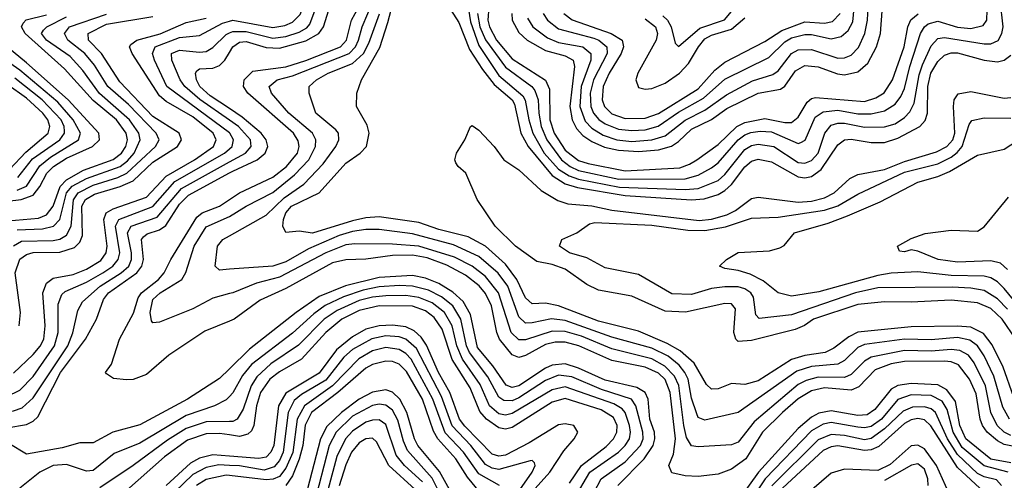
# Model space of a CAD drawing. Header units: inches. Extents: x 990535 to 1117859, y 769386 to 892122.
# Tile 853 of 1056: x 1049369 to 1052330, y 880926 to 882311. Entities that reach past the tile are written whole.
import ezdxf

# ---------------------------------------------------------------- set-up
doc = ezdxf.new("R2010")
doc.units = ezdxf.units.IN
doc.header["$MEASUREMENT"] = 0
doc.layers.add('B0848', color=7, linetype='Continuous')
doc.layers.add('B0858', color=7, linetype='Continuous')

msp = doc.modelspace()

# ---------------------------------------------------------------- linework, layer by layer
at = {"layer": 'B0848', "color": 5}
for points, elevation in [([(1049333.6, 881706.4), (1049425.4, 881714.6), (1049450, 881724.3), (1049469.7, 881750.3), (1049490.8, 881809.2), (1049509.4, 881830), (1049561.2, 881858.8), (1049650, 881890.6), (1049675.2, 881910), (1049688.5, 881930), (1049693.4, 881950), (1049689.6, 881970), (1049660, 882010), (1049590, 882068.6), (1049503.8, 882163.8), (1049386, 882270), (1049374.8, 882290), (1049379.2, 882300.8), (1049388.9, 882311.1), (1049450, 882326.4)], 3380), ([(1049350, 881630.8), (1049374.6, 881645.4), (1049470, 881647.4), (1049490, 881651.5), (1049510, 881663.1), (1049524, 881690), (1049530.6, 881769.4), (1049545.2, 881790), (1049590, 881813.4), (1049663.8, 881836.2), (1049690.9, 881849.1), (1049777.1, 881930), (1049788.6, 881950), (1049779.9, 881970), (1049696.2, 882056.2), (1049634, 882110), (1049594.2, 882174.2), (1049565.5, 882210), (1049514.2, 882250), (1049503.9, 882270), (1049519.3, 882290), (1049630, 882327.9)], 3340), ([(1049350, 881247.7), (1049410, 881303.9), (1049431, 881329), (1049441.7, 881350), (1049446.2, 881390), (1049438.8, 881490), (1049450, 881519.1), (1049470, 881533.5), (1049530, 881544.8), (1049570, 881560.6), (1049612.7, 881587.3), (1049629.5, 881610), (1049632.3, 881630), (1049622.2, 881710), (1049629.5, 881730.5), (1049650, 881742.3), (1049750, 881777.1), (1049810, 881840.8), (1049895.2, 881890), (1049951.9, 881930), (1049959.9, 881950), (1049950.7, 881970), (1049890, 882019.1), (1049810, 882065.3), (1049790, 882082.2), (1049707.1, 882210), (1049699.4, 882230), (1049703.4, 882236.6), (1049721.9, 882250), (1049791.6, 882268.4), (1049870, 882303.1), (1049930, 882316.4)], 3280), ([(1049367.6, 881390), (1049371.5, 881430), (1049355.6, 881550), (1049370, 881591), (1049390, 881605.4), (1049409.3, 881610.7), (1049490, 881612.3), (1049533.7, 881626.3), (1049550, 881642.2), (1049558.1, 881661.9), (1049556.2, 881750), (1049566.7, 881770), (1049593.9, 881786.1), (1049670.8, 881809.2), (1049710, 881826.2), (1049770, 881882.4), (1049844, 881930), (1049855.7, 881950), (1049849, 881970), (1049770, 882020.3), (1049670, 882124.6), (1049615.5, 882210), (1049575.6, 882250), (1049575.4, 882270), (1049630, 882297.8), (1049770, 882320.7)], 3320), ([(1049361.2, 881678.8), (1049438.2, 881681.8), (1049470.3, 881690), (1049489.7, 881710.3), (1049510, 881790), (1049527.2, 881810), (1049570, 881833.5), (1049671, 881870), (1049693.3, 881886.7), (1049713.4, 881910), (1049731.6, 881950), (1049727.8, 881970), (1049699.4, 882010), (1049609.6, 882089.6), (1049558.7, 882158.7), (1049520.5, 882200.5), (1049449.4, 882250), (1049434.9, 882270), (1049440.5, 882279.5), (1049450.4, 882290), (1049510, 882319.6)], 3360), ([(1050000, 881970.7), (1049811.5, 882110), (1049774.2, 882190), (1049768.7, 882210), (1049776.8, 882230), (1049850, 882257.9), (1049910, 882264.1), (1049979.1, 882300.9), (1050000, 882306.8)], 3260), ([(1049298.4, 881761.6), (1049373.8, 881770), (1049410, 881783.4), (1049430, 881809.1), (1049450.8, 881849.2), (1049470.7, 881869.3), (1049510, 881894.5), (1049587.6, 881930), (1049609.3, 881950), (1049607.4, 881970), (1049515.4, 882070), (1049390, 882181.7), (1049297, 882257)], 3420), ([(1050000, 882009.1), (1049911.2, 882071.2), (1049865.4, 882110), (1049851.6, 882130), (1049826.2, 882190), (1049825.9, 882210), (1049850, 882220), (1049910, 882213.3), (1049930, 882215.4), (1049950, 882227.7), (1049990, 882267), (1050000, 882271.5)], 3240), ([(1049361.3, 881798.7), (1049389.6, 881810.4), (1049430, 881871.8), (1049461.9, 881898.1), (1049545.5, 881950), (1049552.3, 881970), (1049530.3, 882010), (1049483.4, 882063.4), (1049370, 882159.9), (1049281.1, 882221.1)], 3440), ([(1050000, 882043.9), (1049942.1, 882082.1), (1049910.4, 882110), (1049900.5, 882130), (1049898.2, 882150), (1049902.2, 882157.8), (1049910, 882163.9), (1049950, 882165.9), (1049970, 882173.1), (1049986.2, 882190), (1050000, 882212.7)], 3220), ([(1049363.7, 881836.3), (1049407.7, 881892.3), (1049489.4, 881950), (1049504.1, 881970), (1049504, 881976), (1049503.2, 881990), (1049493.5, 882010), (1049437.2, 882070), (1049355, 882135)], 3460), ([(1049338.9, 881861.1), (1049387.3, 881912.7), (1049454.6, 881970), (1049460.2, 881990), (1049453.5, 882010), (1049438.8, 882030), (1049390, 882075.4), (1049330, 882117.1)], 3480), ([(1049330, 881177.9), (1049370, 881196.3), (1049410, 881237.9), (1049473.6, 881330), (1049484.9, 881370), (1049484.8, 881455.2), (1049495.6, 881484.4), (1049506, 881494), (1049570, 881521.3), (1049619.5, 881550), (1049649.7, 881570), (1049665.6, 881590), (1049670, 881610), (1049657.7, 881690), (1049667.2, 881710), (1049770, 881749.4), (1049835.9, 881824.1), (1049984.6, 881910), (1050000, 881922.9)], 3260), ([(1049071.4, 880910), (1049132.1, 880967.9), (1049180.6, 881030), (1049185, 881050), (1049156.2, 881076.2), (1049148.8, 881088.8), (1049159.8, 881110), (1049350, 881134.4), (1049376.3, 881143.7), (1049410, 881173.9), (1049513.6, 881330), (1049529, 881369), (1049544, 881436), (1049557.6, 881462.4), (1049610.9, 881510), (1049674.7, 881550), (1049697, 881570), (1049705.4, 881590), (1049705.4, 881610), (1049693.8, 881670), (1049704.8, 881690), (1049782.7, 881717.3), (1049856.1, 881803.9), (1050000, 881883.4)], 3240), ([(1049330, 881083.3), (1049390, 881093), (1049410, 881103.2), (1049423.5, 881116.5), (1049492.1, 881250), (1049567.3, 881350), (1049600.1, 881410), (1049621.6, 881470), (1049636.2, 881490), (1049721.4, 881550), (1049736.3, 881570), (1049741, 881590), (1049735.9, 881650), (1049741.7, 881658.3), (1049752.8, 881667.2), (1049790, 881679), (1049808.2, 881691.8), (1049850, 881756.7), (1049876.5, 881783.5), (1050000, 881850.3)], 3220), ([(1050000, 881404), (1049926.2, 881373.8), (1049817.5, 881302.5), (1049750, 881244.2), (1049710, 881229.2), (1049690, 881227.7), (1049651.6, 881231.6), (1049630, 881245.7), (1049627.1, 881250), (1049644.8, 881275.2), (1049668.8, 881350), (1049711.5, 881428.5), (1049725.7, 881474.3), (1049735.7, 881490), (1049786.2, 881530), (1049803.8, 881550), (1049823.7, 881590), (1049902.3, 881717.7), (1049917.8, 881730), (1049970, 881750.3), (1050000, 881770)], 3180), ([(1050000, 881487.2), (1049950, 881473.7), (1049890, 881441.2), (1049790, 881401), (1049770, 881399.8), (1049765.7, 881405.7), (1049761.2, 881430), (1049769.9, 881470), (1049791.9, 881490), (1049856.6, 881530), (1049869.2, 881550.8), (1049894, 881630), (1049930, 881688.2), (1050000, 881719.5)], 3160), ([(1050000, 881560.4), (1049970, 881558.2), (1049956.5, 881570), (1049964.5, 881630), (1049980.3, 881650), (1050000, 881661.1)], 3140), ([(1050000, 881261.2), (1049970, 881231.8), (1049874, 881170), (1049730, 881092.3), (1049649.6, 881070.4), (1049590, 881038.8), (1049550, 881038.3), (1049496.4, 881023.6), (1049390, 881004.3), (1049336.8, 881036.8)], 3220), ([(1050000, 881178.2), (1049990, 881167.9), (1049955.4, 881150), (1049870, 881120.6), (1049730, 881037.8), (1049653.4, 881006.6), (1049590, 880955), (1049570, 880953.5), (1049510, 880972.8), (1049470, 880970.5), (1049430, 880949.6), (1049370, 880902.1)], 3240), ([(1050000, 881102.7), (1049930, 881101.4), (1049870, 881081), (1049813.4, 881046.6), (1049710, 880969.9), (1049610, 880903.1)], 3260), ([(1050000, 881061.9), (1049970, 881066.3), (1049930, 881065.4), (1049874.1, 881045.9), (1049804.2, 880995.8), (1049690, 880895.4)], 3280), ([(1050000, 880998.4), (1049950, 881002.4), (1049910, 880992.3), (1049883.1, 880976.9), (1049809.7, 880910.3)], 3320), ([(1050000, 880970.6), (1049968.2, 880971.8), (1049930, 880964.6), (1049890, 880943), (1049834.8, 880890)], 3340), ([(1050000, 880940), (1049990, 880941.2), (1049930, 880928.2), (1049900.6, 880910)], 3360)]:
    msp.add_lwpolyline(points, dxfattribs=dict(at, elevation=elevation))
at = {"layer": 'B0858', "color": 5}
for points, elevation in [([(1050000, 882212.7), (1050010.3, 882229.7), (1050030, 882243.9), (1050050, 882245.9), (1050110, 882227.5), (1050150, 882225.7), (1050230, 882247.9), (1050268.8, 882270), (1050282.9, 882290), (1050299.2, 882340.8), (1050335.4, 882390), (1050360.6, 882470), (1050365.3, 882510), (1050355.7, 882550), (1050281.5, 882670), (1050255.2, 882695.2), (1050202.1, 882730), (1050127.5, 882847.5), (1050035.1, 882930), (1050000, 882972.6)], 3220), ([(1050000, 882271.5), (1050010, 882276.1), (1050050, 882275.9), (1050130, 882256), (1050170, 882260.9), (1050210, 882273.4), (1050232.7, 882287.3), (1050241.7, 882298.3), (1050263.4, 882356.6), (1050307.9, 882412.1), (1050331.3, 882490), (1050330, 882530), (1050322, 882550), (1050271.9, 882631.9), (1050243.9, 882663.9), (1050190, 882699.7), (1050159.1, 882730), (1050122.2, 882802.2), (1050095.2, 882835.2), (1050030, 882890.2), (1050000, 882922.3)], 3240), ([(1050000, 882306.8), (1050010, 882309.7), (1050130, 882287.5), (1050166.4, 882293.6), (1050190, 882303.7), (1050212.6, 882327.4), (1050235.9, 882384.1), (1050281.4, 882438.6), (1050294.1, 882470), (1050299.4, 882510), (1050287.3, 882550), (1050242.8, 882622.8), (1050223.1, 882643.1), (1050170, 882680.3), (1050137.1, 882710), (1050100.8, 882780.8), (1050073.6, 882813.6), (1050027.1, 882850), (1050000, 882878.9)], 3260), ([(1052357.6, 881177.6), (1052326.4, 881266.4), (1052293.4, 881333.4), (1052267.2, 881367.2), (1052230, 881385.9), (1052190, 881389.4), (1052050, 881387.2), (1051890, 881371), (1051862.3, 881357.7), (1051817.1, 881322.9), (1051791.9, 881310), (1051730, 881301.3), (1051690, 881288.7), (1051590, 881224.9), (1051550, 881214.2), (1051510, 881216.5), (1051470, 881200.4), (1051450, 881200.1), (1051434.2, 881214.2), (1051397.6, 881277.6), (1051355.3, 881315.3), (1051316.8, 881336.8), (1051230, 881374.1), (1051110, 881404.7), (1050989.3, 881450.7), (1050950, 881458.6), (1050910, 881456.5), (1050890, 881474.7), (1050864.3, 881530), (1050830, 881575.9), (1050770, 881630.2), (1050717.9, 881657.9), (1050630, 881680), (1050570, 881701.6), (1050450, 881717.9), (1050410, 881715.4), (1050370, 881706.4), (1050250, 881668.6), (1050210, 881675.5), (1050170, 881671.1), (1050160.8, 881690), (1050162, 881710), (1050169.2, 881730), (1050186.2, 881750), (1050269.5, 881790.5), (1050350, 881879.5), (1050393.1, 881910), (1050412.4, 881930), (1050419.8, 881970), (1050414, 881994), (1050382.4, 882050), (1050382.7, 882090), (1050397.3, 882130), (1050452, 882228), (1050476.7, 882303.3), (1050525.8, 882490)], 3120), ([(1050710, 882401.3), (1050725.3, 882305.3), (1050750, 882233.6), (1050810, 882143.7), (1050882.6, 882082.6), (1050889.5, 882069.5), (1050899.9, 882010), (1050912.1, 881970), (1050946.5, 881910), (1050990, 881861.2), (1051021.7, 881841.7), (1051050, 881831.7), (1051172.7, 881807.3), (1051370, 881800.3), (1051410, 881803.1), (1051470, 881827.3), (1051490, 881845.3), (1051550, 881920.7), (1051570, 881932.8), (1051590, 881937.1), (1051637.3, 881930), (1051710, 881882), (1051730, 881879.3), (1051750, 881887.5), (1051770, 881909.4), (1051790.2, 881970), (1051810, 881993.6), (1051830, 882000), (1051850, 881999.8), (1051910, 881987.8), (1051970, 881988.6), (1052001.6, 881998.4), (1052030, 882016.7), (1052046.1, 882033.9), (1052059.4, 882060.6), (1052074.5, 882145.5), (1052084.5, 882175.5), (1052110, 882232.9), (1052130, 882254.4), (1052150, 882258.1), (1052270, 882238.9), (1052290, 882239), (1052311.3, 882248.7), (1052322.5, 882270), (1052326.5, 882290), (1052317.8, 882370)], 3140), ([(1050000, 881770), (1050030.3, 881790), (1050130, 881837.9), (1050171.7, 881870), (1050204.4, 881910), (1050209.7, 881930), (1050206.7, 881946.7), (1050192.1, 881970), (1050055.4, 882090), (1050042.1, 882110), (1050043.9, 882130), (1050070, 882156.2), (1050170, 882169.4), (1050230, 882188.4), (1050333.7, 882230), (1050351.7, 882250), (1050367.5, 882310), (1050400, 882370)], 3180), ([(1050000, 881719.5), (1050000.4, 881719.6), (1050050, 881750.6), (1050130, 881791.3), (1050195.6, 881844.3), (1050238.7, 881890), (1050258.9, 881930), (1050259.6, 881950), (1050250, 881970), (1050178.6, 882030), (1050126.5, 882090), (1050119.7, 882110), (1050143.4, 882130), (1050190, 882142.9), (1050359.8, 882210), (1050378.6, 882230), (1050388.4, 882250), (1050399.1, 882290), (1050432.9, 882370)], 3160), ([(1050746, 882330), (1050753.2, 882290), (1050770, 882250.6), (1050830, 882168), (1050909.5, 882110), (1050918.7, 882098.7), (1050928.4, 882070), (1050929.9, 882030), (1050937.5, 881990), (1050954.5, 881950), (1050998.5, 881890), (1051024.4, 881870), (1051050, 881857.9), (1051171.4, 881831.4), (1051370, 881832.9), (1051410, 881843.8), (1051450, 881865.5), (1051470, 881881.1), (1051530, 881950), (1051550, 881965.4), (1051567.8, 881972.2), (1051596.1, 881976.1), (1051630, 881973.8), (1051710, 881939), (1051718.4, 881941.6), (1051731, 881949), (1051761.7, 882018.3), (1051785.5, 882034.5), (1051830, 882039.4), (1051890, 882028.6), (1051930, 882027.8), (1051970, 882037.2), (1052002.5, 882057.5), (1052019.5, 882080.5), (1052030, 882104.5), (1052046, 882170), (1052078.4, 882270), (1052089.9, 882290), (1052101.5, 882298.5), (1052130, 882307.1), (1052190, 882288.7), (1052230, 882284.6), (1052266.4, 882293.6), (1052277.4, 882310), (1052279.4, 882370)], 3160), ([(1050896, 882316), (1050911.9, 882290), (1050956.6, 882256.6), (1050990, 882243.2), (1051063.1, 882230), (1051087.1, 882210), (1051086.4, 882190), (1051057.9, 882110), (1051054, 882050), (1051070, 882005.7), (1051090, 881984.9), (1051124.1, 881964.1), (1051165.1, 881950), (1051210, 881945.2), (1051270, 881949.5), (1051310, 881961.7), (1051370.6, 882009.4), (1051430, 882038.9), (1051495.1, 882084.9), (1051572.5, 882127.5), (1051634, 882146), (1051650, 882157.7), (1051690, 882209.4), (1051710, 882220.4), (1051750, 882222), (1051830, 882195.4), (1051850, 882196.2), (1051870, 882205), (1051891.9, 882228.1), (1051910.7, 882269.3), (1051918.9, 882310), (1051921.4, 882370)], 3240), ([(1050943.8, 882330), (1050956.3, 882310), (1050990, 882283.8), (1051095.6, 882255.6), (1051110.5, 882250), (1051134.7, 882230), (1051135.6, 882210), (1051095.2, 882130), (1051084.6, 882090), (1051087.1, 882050), (1051095.1, 882030), (1051111.1, 882011.1), (1051130, 881998.3), (1051170, 881982), (1051210, 881977.8), (1051250, 881979.8), (1051289.3, 881990.7), (1051350, 882033.2), (1051425.2, 882074.8), (1051490, 882132.8), (1051622.2, 882197.8), (1051670, 882245.2), (1051690, 882256.7), (1051730, 882267.2), (1051750, 882266.8), (1051810, 882253.3), (1051839.4, 882260.6), (1051860.7, 882279.3), (1051874.7, 882305.3), (1051882.8, 882390)], 3260), ([(1050655.7, 882355.7), (1050690, 882303.2), (1050721.5, 882221.5), (1050761, 882161), (1050795.9, 882115.9), (1050850, 882070), (1050857.5, 882057.5), (1050876.2, 881970), (1050898.1, 881930), (1050970, 881842.5), (1051010, 881817.2), (1051046.9, 881806.9), (1051190, 881782.2), (1051390, 881769.1), (1051427.8, 881772.2), (1051470, 881785.2), (1051490, 881797.5), (1051510, 881815.9), (1051550, 881868.3), (1051570, 881885.5), (1051590, 881891.7), (1051630, 881883.5), (1051710, 881838.6), (1051730, 881835.6), (1051750, 881839.9), (1051779.1, 881860.9), (1051830, 881935.3), (1051849.8, 881950.2), (1051870, 881951.9), (1051930, 881942.2), (1051970, 881941.7), (1052010, 881954.7), (1052076, 881990), (1052092, 882008), (1052099.7, 882030), (1052100.5, 882110), (1052109.6, 882150), (1052130, 882185.6), (1052150, 882204.3), (1052170, 882211.5), (1052190, 882211.5), (1052270, 882189.6), (1052310, 882184.8), (1052330, 882189.5), (1052350, 882204.3)], 3120), ([(1050779.7, 882350), (1050776.9, 882310), (1050781.6, 882290), (1050803.5, 882250), (1050850, 882193.9), (1050950, 882129.3), (1050962.4, 882102.4), (1050963.6, 882010), (1050976.2, 881970), (1051010, 881918.5), (1051050, 881888.1), (1051078.6, 881878.6), (1051190, 881856.6), (1051354.2, 881865.8), (1051383.8, 881876.2), (1051405.9, 881890), (1051470, 881935.9), (1051526.3, 881990), (1051550, 882002), (1051610, 882013.8), (1051670, 882001.9), (1051690, 882002.2), (1051710, 882017.9), (1051737, 882063), (1051750, 882073.9), (1051762.8, 882077.2), (1051910, 882065.6), (1051944.1, 882075.9), (1051968.9, 882091.1), (1051993.7, 882130), (1052029, 882230), (1052040.5, 882290), (1052049.1, 882310.9), (1052071.2, 882328.8)], 3180), ([(1050849.3, 882330), (1050850.5, 882310), (1050870, 882273.1), (1050895.2, 882250), (1050950, 882218.3), (1051010, 882202.8), (1051033.6, 882190), (1051037.5, 882170), (1051023.4, 882050), (1051030.4, 882010), (1051043.9, 881983.9), (1051063.1, 881963.1), (1051090, 881944.9), (1051128, 881928), (1051170, 881918.5), (1051230, 881914.3), (1051290, 881919.9), (1051328.9, 881931.1), (1051350, 881944.5), (1051390, 881981.6), (1051450, 882011.1), (1051496.2, 882043.8), (1051590, 882090), (1051657.5, 882102.5), (1051670, 882111.8), (1051702.6, 882157.4), (1051730, 882173.2), (1051770, 882169.6), (1051828.8, 882148.8), (1051850, 882145.8), (1051890, 882154.5), (1051919.6, 882180.4), (1051945.9, 882230), (1051958.1, 882270), (1051962.9, 882337.1)], 3220), ([(1051303.3, 882323.3), (1051317, 882310), (1051328, 882290), (1051340.5, 882240.5), (1051350, 882230.2), (1051414.4, 882285.6), (1051488.9, 882311.1), (1051530, 882359.8)], 3340), ([(1050000, 881661.1), (1050110, 881722.9), (1050164.7, 881775.3), (1050223.3, 881816.7), (1050282.1, 881877.9), (1050319.9, 881930), (1050329.1, 881950), (1050328.4, 881970), (1050319.9, 881979.9), (1050259.7, 882030), (1050239.9, 882090), (1050239.9, 882110), (1050261.9, 882130), (1050296.6, 882150), (1050370, 882179.3), (1050402.6, 882210), (1050419.4, 882240.6), (1050451.1, 882328.9)], 3140), ([(1051005.2, 882330), (1051030.4, 882310.4), (1051148.3, 882270), (1051180.9, 882250), (1051184.9, 882230), (1051177.9, 882210), (1051141.6, 882150), (1051123.6, 882110), (1051121.2, 882070), (1051127.8, 882050), (1051150, 882027.8), (1051190, 882014.4), (1051250, 882015.2), (1051290, 882028.7), (1051410, 882103.4), (1051460.1, 882159.9), (1051490, 882183.7), (1051610, 882245.7), (1051661.2, 882278.8), (1051730, 882305.1), (1051790, 882300.4), (1051813.7, 882306.3), (1051836.3, 882330)], 3280), ([(1051250, 882314.3), (1051281.6, 882290), (1051287.2, 882270), (1051283.6, 882250), (1051228.4, 882150), (1051221.9, 882130), (1051230, 882107.1), (1051250, 882102.1), (1051270, 882104), (1051310, 882120.5), (1051353.1, 882150), (1051380.4, 882179.6), (1051410.2, 882230), (1051430, 882254), (1051450, 882265), (1051510, 882283.2), (1051550, 882317.1)], 3320), ([(1052365.3, 881350), (1052324.3, 881410), (1052290, 881442.5), (1052250, 881459.8), (1052170, 881467.5), (1052050, 881461.6), (1051970, 881462.6), (1051890, 881454), (1051756, 881410), (1051729.1, 881390.9), (1051701.1, 881378.9), (1051570, 881345.8), (1051530, 881343.2), (1051523, 881350), (1051516.9, 881370), (1051521.8, 881441.8), (1051510, 881456.2), (1051490, 881457.4), (1051371, 881431), (1051310, 881434.3), (1051210, 881479.1), (1051110, 881497.4), (1051075, 881515), (1051010, 881561.1), (1050970, 881575.3), (1050924, 881584), (1050860, 881630), (1050799, 881690), (1050745.4, 881770), (1050711.3, 881850), (1050687.6, 881870), (1050681, 881881), (1050677.7, 881890), (1050682.5, 881910), (1050708, 881950), (1050724.7, 881990), (1050730, 881993), (1050750, 881979.4), (1050796.2, 881930), (1050825.6, 881890), (1050870, 881859.2), (1050937.2, 881797.2), (1050987.4, 881767.4), (1051017.8, 881757.8), (1051090, 881751.3), (1051150, 881738.3), (1051412.5, 881707.5), (1051450, 881711.4), (1051496.1, 881723.9), (1051522.3, 881737.7), (1051570, 881772.9), (1051590, 881777.5), (1051710, 881762.6), (1051750, 881765), (1051790, 881775), (1051818.2, 881790), (1051866, 881834), (1051890, 881845.6), (1051970, 881860.9), (1052030, 881885.1), (1052126.6, 881913.4), (1052157.2, 881930), (1052175.2, 881950), (1052181, 881970), (1052177.2, 882050), (1052179.7, 882070), (1052191.4, 882088.6), (1052230, 882095.1), (1052330, 882075.3), (1052350, 882077.7)], 3080), ([(1050000, 881850.3), (1050010, 881855.7), (1050083.4, 881890), (1050107.5, 881910), (1050115.7, 881930), (1050110.7, 881950), (1050095, 881970), (1050038.5, 882018.5), (1050000, 882043.9)], 3220), ([(1050000, 881883.4), (1050048.2, 881910), (1050065.2, 881930), (1050063.3, 881950), (1050027.3, 881990), (1050000, 882009.1)], 3240), ([(1052340.1, 881440.1), (1052310, 881471.2), (1052270, 881496.2), (1052230, 881504), (1052173, 881507), (1051950, 881504.4), (1051882.5, 881490), (1051690, 881423.2), (1051592.7, 881412.7), (1051583.5, 881423.5), (1051576.3, 881476.3), (1051568.3, 881490), (1051550, 881501.6), (1051530, 881507.4), (1051490, 881508.1), (1051450, 881502.5), (1051390, 881484.7), (1051330, 881486.7), (1051230, 881544.8), (1051130, 881564.5), (1051074.5, 881594.5), (1051022.3, 881610), (1050992.8, 881630), (1050999.6, 881650), (1051044.5, 881670), (1051082.7, 881697.3), (1051098.7, 881701.3), (1051270, 881692.8), (1051378.2, 881678.2), (1051430, 881677.6), (1051492.1, 881687.9), (1051570, 881713.8), (1051650, 881717.3), (1051790, 881737.8), (1051830, 881751.3), (1051890, 881786.6), (1052030, 881852.7), (1052130, 881877.2), (1052170, 881897.5), (1052188.6, 881911.4), (1052203.5, 881930), (1052224.3, 881995.7), (1052232.3, 882007.7), (1052270, 882016.4), (1052350, 882014.8)], 3060), ([(1050000, 881922.9), (1050008.5, 881930), (1050012.5, 881950), (1050000.9, 881970), (1050000, 881970.7)], 3260), ([(1052470, 881332.1), (1052330, 881502.9), (1052310, 881523.1), (1052290, 881535.1), (1052270, 881540.1), (1052170, 881541.8), (1052070, 881552.6), (1051990, 881548.3), (1051950, 881541.3), (1051772.2, 881492.2), (1051690, 881479.9), (1051649.8, 881490), (1051605.3, 881525.3), (1051565.7, 881545.7), (1051530, 881557), (1051490, 881562.4), (1051474, 881570), (1051495.1, 881590), (1051530, 881611.3), (1051624.4, 881615.6), (1051654.9, 881625.1), (1051667.8, 881632.2), (1051698.9, 881670), (1051800.8, 881699.1), (1051859.1, 881720.9), (1051956.5, 881763.5), (1052070, 881822.6), (1052130, 881839.2), (1052165.6, 881854.4), (1052250, 881903.5), (1052330, 881922.2), (1052390, 881961.1)], 3040), ([(1052339.6, 881559.6), (1052318.4, 881578.4), (1052290, 881585.4), (1052190, 881581.8), (1052131.3, 881590), (1052070, 881615.4), (1052050, 881618.7), (1052030, 881613.2), (1052015.3, 881615.3), (1052009.4, 881630), (1052050, 881653.1), (1052091.9, 881668.1), (1052170, 881678.5), (1052250, 881675.5), (1052270, 881688.2), (1052343.1, 881776.9)], 3020), ([(1052345.6, 881110), (1052325.6, 881145.6), (1052299, 881239), (1052270, 881300.5), (1052250, 881330.5), (1052226.9, 881346.9), (1052190, 881355), (1052110, 881348.4), (1052030, 881349.8), (1051910, 881334), (1051890, 881324.7), (1051850, 881285.7), (1051830, 881274.8), (1051750, 881267.8), (1051706.2, 881253.8), (1051530, 881129.9), (1051430, 881106.8), (1051410, 881114.1), (1051405.1, 881125.1), (1051390, 881172.7), (1051379.2, 881230), (1051369.8, 881250), (1051352.2, 881272.2), (1051319, 881299), (1051270, 881323.5), (1051150, 881356.7), (1051010, 881405.9), (1050968.5, 881411.5), (1050910, 881399), (1050890, 881398.8), (1050870, 881417.6), (1050836.8, 881510), (1050808.3, 881548.3), (1050750, 881598.6), (1050673.9, 881633.9), (1050550, 881667.1), (1050450, 881679.8), (1050410, 881679.9), (1050370, 881674.5), (1050330, 881661.7), (1050238, 881622), (1050170, 881583.2), (1050130, 881570.2), (1050000, 881560.4)], 3140), ([(1052350, 881060.5), (1052330, 881070.4), (1052308.5, 881090), (1052290, 881129.9), (1052273.8, 881210), (1052239.3, 881279.3), (1052222.1, 881302.1), (1052196.4, 881316.4), (1052170, 881319.6), (1052110, 881314), (1052030, 881315.7), (1051930, 881296.4), (1051910, 881284.3), (1051870, 881243.4), (1051850, 881235), (1051770, 881235.5), (1051733.9, 881226.1), (1051710, 881213.8), (1051578.2, 881101.8), (1051530, 881040.8), (1051510, 881032), (1051410, 881026.1), (1051390, 881029.4), (1051374.5, 881054.5), (1051366.1, 881090), (1051351.1, 881211.1), (1051338.7, 881238.7), (1051309.4, 881269.3), (1051270, 881291.2), (1051150, 881320.7), (1051059.1, 881359.1), (1051010, 881372.9), (1050970, 881374.5), (1050890, 881348.3), (1050870, 881348.6), (1050847.3, 881370), (1050808.8, 881490), (1050770, 881538.7), (1050730, 881569.6), (1050677, 881597), (1050570, 881629.5), (1050490, 881636.1), (1050377.3, 881637.3), (1050350, 881633.6), (1050290, 881610.3), (1050150, 881536.6), (1050081.7, 881518.3), (1050010, 881489.9), (1050000, 881487.2)], 3160), ([(1052390, 881021.7), (1052330, 881033.8), (1052310, 881044.1), (1052279.2, 881070), (1052264.4, 881090), (1052257.2, 881110), (1052245.8, 881185.8), (1052225.8, 881230), (1052192.8, 881272.8), (1052170, 881282.3), (1052150, 881283.9), (1052030, 881282.7), (1051990, 881276.1), (1051942.1, 881257.9), (1051892.9, 881207.1), (1051870, 881196.9), (1051790, 881203.8), (1051750, 881195), (1051710, 881170.6), (1051663.7, 881130), (1051603.1, 881070), (1051552.8, 880990), (1051510, 880959.1), (1051470, 880943.6), (1051410, 880936.6), (1051370, 880939), (1051330, 880948.1), (1051321.7, 880970), (1051335.8, 881004.2), (1051341.3, 881050), (1051325.1, 881190), (1051310, 881228.4), (1051290, 881247.8), (1051250, 881266.3), (1051150, 881286.3), (1051050.5, 881330.5), (1051010, 881340.9), (1050979.2, 881340.8), (1050950, 881333.7), (1050890, 881301.5), (1050870, 881295.5), (1050850, 881302.8), (1050812.2, 881350), (1050804.3, 881370), (1050788.3, 881450), (1050770, 881487.6), (1050750.8, 881510.8), (1050710, 881542.7), (1050653.3, 881573.3), (1050594.4, 881594.4), (1050550, 881602.8), (1050490, 881601.7), (1050410, 881590.6), (1050350, 881589.1), (1050310, 881579.7), (1050170, 881502.3), (1050092.3, 881467.7), (1050014.6, 881410), (1050000, 881404)], 3180), ([(1051168.1, 880910), (1051247.6, 880990), (1051273.9, 881030), (1051279, 881050), (1051278, 881070), (1051264.5, 881110), (1051259, 881170), (1051249.9, 881190), (1051225, 881205), (1051130, 881226.5), (1051050, 881263.1), (1051010, 881275.6), (1050970, 881271.8), (1050950, 881263.1), (1050870, 881210.3), (1050850, 881204.9), (1050832.1, 881212.1), (1050792.5, 881270), (1050745.5, 881325.5), (1050724.9, 881424.9), (1050703.3, 881463.3), (1050671.8, 881491.8), (1050630, 881517.2), (1050590, 881533.7), (1050550, 881541.7), (1050450, 881535.4), (1050349.4, 881510.6), (1050270, 881478.5), (1050200.4, 881430), (1050060, 881320), (1050000, 881261.2)], 3220), ([(1051097, 880890), (1051117.4, 880930), (1051190, 880981.2), (1051236.4, 881030), (1051243.7, 881050), (1051242.9, 881070), (1051222.3, 881150), (1051209.2, 881169.2), (1051118.7, 881198.7), (1051030, 881236.7), (1050990, 881241.6), (1050950, 881226.1), (1050870, 881173.6), (1050850, 881165.1), (1050825.6, 881165.6), (1050810, 881175.7), (1050776.9, 881236.9), (1050721.6, 881310), (1050713.2, 881330), (1050695.5, 881410), (1050671.7, 881450), (1050637.7, 881477.7), (1050598.1, 881498.1), (1050550, 881510.1), (1050511.6, 881511.6), (1050450, 881507.4), (1050402.3, 881497.7), (1050342.9, 881477.1), (1050288.1, 881451.9), (1050253.4, 881426.6), (1050190, 881368.6), (1050066.3, 881273.7), (1050039.2, 881240.8), (1050010, 881188.5), (1050000, 881178.2)], 3240), ([(1051036.5, 880870), (1051083.9, 880950), (1051169.6, 881010.4), (1051190.2, 881030), (1051202.8, 881050), (1051206.1, 881070), (1051203, 881090), (1051190.2, 881130), (1051180.8, 881140.8), (1051155.8, 881155.8), (1051010, 881206.5), (1050970, 881198.2), (1050850, 881126.8), (1050830, 881121.7), (1050810, 881126), (1050782.4, 881150), (1050753.9, 881213.9), (1050700.7, 881290), (1050684, 881330), (1050669.5, 881390), (1050646.8, 881430), (1050610, 881459.1), (1050570, 881475.5), (1050530, 881481.3), (1050470, 881480.5), (1050430, 881476.6), (1050390, 881466.3), (1050323.5, 881436.5), (1050285, 881410), (1050207.8, 881332.2), (1050124.5, 881275.5), (1050082.8, 881237.2), (1050065.4, 881210), (1050040.8, 881139.2), (1050023.1, 881110), (1050010, 881102.9), (1050000, 881102.7)], 3260), ([(1051022.6, 880917.4), (1051058.7, 880970), (1051132.5, 881027.5), (1051154.8, 881050), (1051165.1, 881070), (1051166.4, 881090), (1051154.8, 881114.8), (1051117.7, 881137.7), (1051010, 881172), (1050970, 881160.9), (1050850, 881084.9), (1050830, 881079.3), (1050810, 881083.8), (1050773.2, 881110), (1050753, 881133), (1050723.8, 881203.8), (1050669.3, 881289.3), (1050639.8, 881379.8), (1050615.6, 881415.6), (1050590, 881435), (1050550, 881449.5), (1050450, 881450.7), (1050390, 881436.8), (1050338.1, 881410), (1050289.8, 881370.2), (1050216.7, 881290), (1050150, 881252.1), (1050121.3, 881230), (1050093.3, 881190), (1050081.8, 881150), (1050073.4, 881090), (1050065.8, 881074.2), (1050055.3, 881064.7), (1050030, 881057.5), (1050000, 881061.9)], 3280), ([(1050919, 880901), (1050963.7, 880950), (1051005.4, 881014.6), (1051037, 881050), (1051048, 881070), (1051035.2, 881090), (1051010, 881095.8), (1050990, 881092.3), (1050901.7, 881038.3), (1050830, 881001.6), (1050810, 880997.8), (1050790, 881004.5), (1050708.3, 881088.3), (1050692.3, 881110), (1050663, 881190), (1050628.8, 881250), (1050592.6, 881332.6), (1050576.6, 881356.6), (1050555.3, 881375.3), (1050530, 881387.4), (1050490, 881392.5), (1050450, 881390.3), (1050410, 881380.4), (1050370, 881357.4), (1050322.3, 881317.7), (1050270, 881248), (1050170, 881187.5), (1050147.7, 881150), (1050133.1, 881030), (1050124.4, 881010), (1050110, 880995.4), (1050088.7, 880991.3), (1050000, 880998.4)], 3320), ([(1050836.6, 880843.4), (1050910.6, 880950), (1050919.6, 880970), (1050917.8, 880977.8), (1050910, 880984.8), (1050904.1, 880984.1), (1050810, 880958.3), (1050790, 880961.7), (1050770, 880973.2), (1050725.4, 881030), (1050669.4, 881089.4), (1050637.6, 881177.6), (1050562.2, 881322.2), (1050530, 881350.3), (1050510, 881357.5), (1050470, 881360.2), (1050428.4, 881351.6), (1050370, 881318.8), (1050343.7, 881296.3), (1050290, 881227.2), (1050216.4, 881183.6), (1050194.5, 881165.5), (1050176.9, 881130), (1050161.6, 881010), (1050150, 880984.7), (1050134.3, 880965.7), (1050104.1, 880955.9), (1050030, 880969.4), (1050000, 880970.6)], 3340), ([(1050812.2, 880910), (1050750, 880945.4), (1050703.4, 881010), (1050648.6, 881068.6), (1050611.3, 881170), (1050546.2, 881290), (1050530, 881307.3), (1050510, 881319.1), (1050470, 881324.8), (1050430, 881314.6), (1050388.7, 881291.3), (1050310.1, 881209.9), (1050225.5, 881150), (1050204.1, 881110), (1050190.7, 881009.3), (1050170, 880962), (1050150, 880937), (1050131.4, 880928.6), (1050110, 880926.8), (1050000, 880940)], 3360), ([(1050752.8, 880890), (1050715.4, 880935.3), (1050680.4, 880990), (1050626.3, 881050), (1050613.4, 881073.4), (1050581, 881170), (1050532.8, 881252.8), (1050510, 881274.7), (1050490, 881282.8), (1050470, 881284.2), (1050430, 881273.7), (1050410, 881262.7), (1050326.1, 881190), (1050247.1, 881130), (1050228.1, 881091.9), (1050220.5, 881030), (1050210, 880988.8), (1050190, 880938.8), (1050170, 880909.7)], 3380), ([(1052350, 880978.3), (1052289.6, 880989.6), (1052214.8, 881050), (1052196.8, 881090), (1052183, 881163), (1052157.8, 881197.8), (1052130, 881212.4), (1052050, 881217.2), (1052010, 881211.2), (1051990, 881200.1), (1051941.3, 881138.7), (1051917.6, 881122.4), (1051890, 881120.1), (1051810, 881134.5), (1051772.2, 881127.8), (1051750, 881115.9), (1051710, 881081.4), (1051591.5, 880950), (1051530, 880865)], 3220), ([(1050681.4, 880861.4), (1050631.8, 880951.8), (1050566.6, 881030), (1050556.6, 881050), (1050533.3, 881130), (1050512, 881170), (1050490, 881191.1), (1050470, 881197.8), (1050430, 881190.6), (1050390, 881169.4), (1050336.6, 881130), (1050292.5, 881087.5), (1050274, 881050), (1050227.2, 880872.8)], 3420), ([(1052341.4, 880950), (1052270, 880968.8), (1052203.9, 881023.9), (1052176.1, 881070), (1052158.8, 881138.8), (1052143.5, 881163.5), (1052110, 881180.6), (1052050, 881182.7), (1052010, 881169), (1051960.8, 881110), (1051930, 881087.4), (1051910, 881083.2), (1051890, 881085.1), (1051810, 881099.5), (1051785.3, 881094.7), (1051750, 881074.3), (1051611.2, 880930), (1051550, 880837.9)], 3240), ([(1050651, 880850), (1050610, 880931.8), (1050535, 881015), (1050523, 881043), (1050506.7, 881106.7), (1050490, 881136.5), (1050470, 881151.4), (1050450, 881154.5), (1050430, 881150.6), (1050370, 881118.1), (1050320.9, 881070), (1050300.2, 881030), (1050252.5, 880847.5)], 3440), ([(1052321.5, 880910), (1052306.9, 880926.9), (1052270, 880936.1), (1052250, 880946.4), (1052190, 881003.2), (1052159.9, 881050), (1052123.6, 881130), (1052110, 881140.6), (1052090, 881147.1), (1052054.2, 881145.8), (1052026.4, 881133.6), (1051970, 881080.2), (1051930, 881051.4), (1051910, 881047.6), (1051850, 881060.7), (1051810, 881063.7), (1051770, 881047.2), (1051630.7, 880909.3)], 3260), ([(1050580.7, 880920.7), (1050526.5, 880970), (1050501.3, 881001.3), (1050470, 881093.5), (1050450, 881107.1), (1050430, 881106.8), (1050410, 881100.2), (1050370, 881073.6), (1050349.4, 881050), (1050323.1, 880996.9), (1050272.7, 880810)], 3460), ([(1052269.7, 880890), (1052190, 880964.4), (1052109.2, 881089.2), (1052090, 881107.2), (1052070, 881111.1), (1052050, 881107.4), (1052030, 881096.6), (1051952.5, 881027.5), (1051930, 881016.8), (1051910, 881015.4), (1051830, 881029.3), (1051810, 881026.7), (1051785.2, 881014.8), (1051650, 880889.7)], 3280), ([(1050558, 880898), (1050479.7, 880970), (1050441.8, 881041.8), (1050430, 881052.2), (1050410, 881050.8), (1050390, 881037.9), (1050367.4, 881010), (1050350, 880972), (1050330, 880909.3)], 3480), ([(1052162.4, 880890), (1052126, 880970), (1052090, 881020.2), (1052070, 881031.6), (1052050, 881029.2), (1051987.3, 880972.7), (1051950, 880955.3), (1051850, 880959.3), (1051810, 880947.1), (1051693.7, 880846.3)], 3320), ([(1052101.7, 880910), (1052100.3, 880930), (1052090, 880958.8), (1052070, 880974.7), (1052051.1, 880971.1), (1051970, 880925.3)], 3340)]:
    msp.add_lwpolyline(points, dxfattribs=dict(at, elevation=elevation))

doc.saveas('drawing.dxf')
